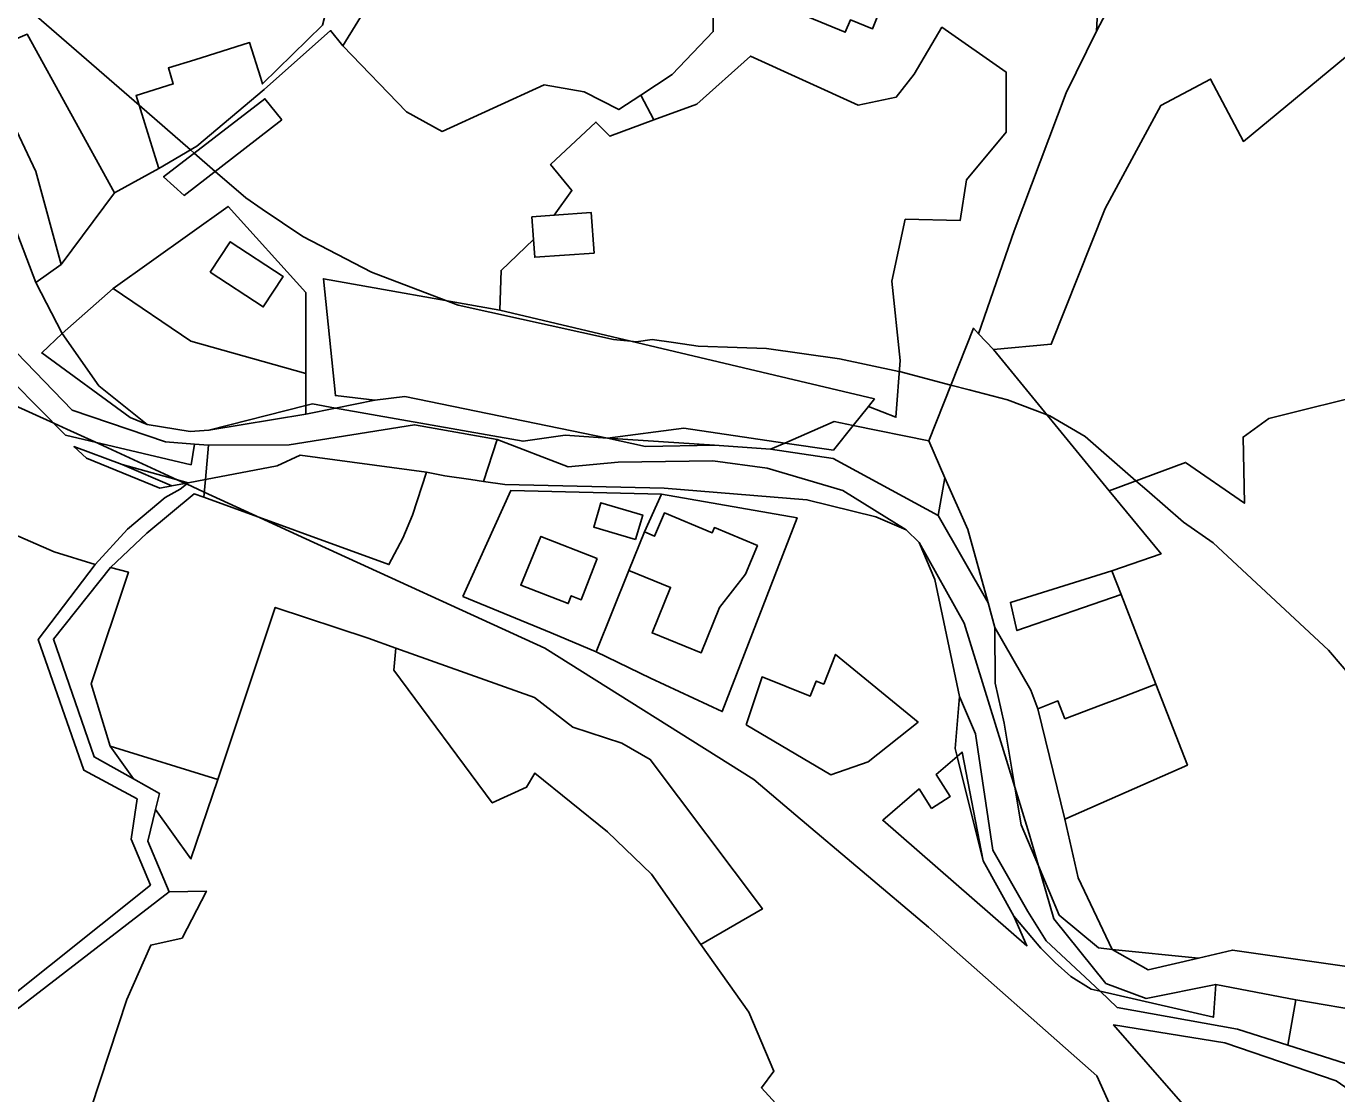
# Model space of a CAD drawing. Extents: x -477304 to -465429, y -1159113 to -1149210.
# Drawn here: x -469291.7 to -469049.1, y -1155989.1 to -1155791.5 of the extents above; entities that cross this region are included whole.
import ezdxf

# ---------------------------------------------------------------- set-up
doc = ezdxf.new("R2010")
doc.units = 0
for name, color, linetype in [('BPEJ_s', 7, 'Continuous'), ('orna_s', 7, 'Continuous'), ('trav_porost_s', 7, 'Continuous'), ('voda_s', 7, 'Continuous'), ('zahrada_s', 7, 'Continuous')]:
    doc.layers.add(name, color=color, linetype=linetype)

msp = doc.modelspace()

# ---------------------------------------------------------------- linework, layer by layer
at = {"layer": 'BPEJ_s'}
for points in [[(-469300.48, -1155780.35), (-469270.77, -1155806.12), (-469261.24, -1155814.39), (-469260.56, -1155814.98), (-469256.66, -1155818.36), (-469251.03, -1155823.25), (-469247.97, -1155825.33), (-469240.46, -1155830.43), (-469227.78, -1155836.99), (-469213.97, -1155842.26), (-469211.72, -1155843.12), (-469182.98, -1155849.46), (-469179.74, -1155849.78), (-469178.75, -1155849.88), (-469175.79, -1155849.46), (-469171.85, -1155850.05), (-469167.33, -1155850.72), (-469160.1, -1155850.97), (-469154.66, -1155851.15), (-469141.13, -1155853.05), (-469130.14, -1155855.37), (-469130.07, -1155855.39), (-469120.54, -1155857.9), (-469117.15, -1155858.79), (-469110.06, -1155860.66), (-469102.71, -1155863.44), (-469102.24, -1155863.62), (-469095.69, -1155867.42), (-469086.29, -1155875.62), (-469084.3, -1155877.35), (-469077.51, -1155883.27), (-469072.02, -1155887.07), (-469050.67, -1155906.94), (-469043.07, -1155915.82)], [(-469043.07, -1155915.82), (-469050.67, -1155906.94), (-469072.02, -1155887.07), (-469077.51, -1155883.27), (-469084.3, -1155877.35), (-469086.29, -1155875.62), (-469095.69, -1155867.42), (-469102.24, -1155863.62), (-469102.71, -1155863.44), (-469110.06, -1155860.66), (-469117.15, -1155858.79), (-469120.54, -1155857.9), (-469130.07, -1155855.39), (-469130.14, -1155855.37), (-469141.13, -1155853.05), (-469154.66, -1155851.15), (-469160.1, -1155850.97), (-469167.33, -1155850.72), (-469171.85, -1155850.05), (-469175.79, -1155849.46), (-469178.75, -1155849.88), (-469179.74, -1155849.78), (-469182.98, -1155849.46), (-469211.72, -1155843.12), (-469213.97, -1155842.26), (-469227.78, -1155836.99), (-469240.46, -1155830.43), (-469247.97, -1155825.33), (-469251.03, -1155823.25), (-469256.66, -1155818.36), (-469260.56, -1155814.98), (-469261.24, -1155814.39), (-469270.77, -1155806.12), (-469300.48, -1155780.35)], [(-469087.09, -1156000), (-469093.5, -1155985.72), (-469124.71, -1155958.23), (-469149.22, -1155937.52), (-469157.03, -1155930.92), (-469195.68, -1155906.58), (-469239.89, -1155886.33), (-469248.37, -1155882.45), (-469258.69, -1155877.72), (-469261.99, -1155876.21), (-469262.26, -1155876.09), (-469263.7, -1155875.43), (-469278.98, -1155868.43), (-469284.11, -1155866.08), (-469286.56, -1155864.96), (-469294.42, -1155861.36)], [(-469294.42, -1155861.36), (-469286.56, -1155864.96), (-469284.11, -1155866.08), (-469278.98, -1155868.43), (-469263.7, -1155875.43), (-469262.26, -1155876.09), (-469261.99, -1155876.21), (-469258.69, -1155877.72), (-469248.37, -1155882.45), (-469239.89, -1155886.33), (-469195.68, -1155906.58), (-469157.03, -1155930.92), (-469149.22, -1155937.52), (-469124.71, -1155958.23), (-469093.5, -1155985.72), (-469087.09, -1156000)]]:
    msp.add_lwpolyline(points, dxfattribs=at)
at = {"layer": 'orna_s'}
for points in [[(-469289.85, -1155818.36), (-469300.18, -1155796.66), (-469291.47, -1155793), (-469275.31, -1155822.35), (-469285.2, -1155835.58)], [(-469066.47, -1155867.53), (-469066.22, -1155879.76), (-469077.11, -1155872.22), (-469091.22, -1155877.45), (-469112.66, -1155851.31), (-469101.97, -1155850.35), (-469091.99, -1155825.24), (-469081.66, -1155806.16), (-469072.49, -1155801.28), (-469066.39, -1155812.82), (-469042.91, -1155793.39), (-469036.25, -1155798.22), (-469015.73, -1155797.75), (-469012.08, -1155810.04), (-469007, -1155816.96), (-468996.64, -1155831.08), (-469007.09, -1155836.93), (-469015.73, -1155847.76), (-469030.22, -1155854.87), (-469041.93, -1155859.13), (-469061.7, -1155864.08)], [(-469169.95, -1155865.89), (-469184.11, -1155867.71), (-469221.59, -1155860.02), (-469227.13, -1155860.7), (-469234.44, -1155859.85), (-469236.66, -1155838.23), (-469203.98, -1155844.03), (-469134.68, -1155860.47), (-469135.79, -1155861.86), (-469138.61, -1155865.37), (-469142.12, -1155864.66), (-469151.29, -1155868.63)], [(-469049.21, -1155986.67), (-469015.54, -1156010), (-469001.24, -1156030.47), (-468994.38, -1156049.7), (-468991.75, -1156080.76), (-469008.53, -1156081.44), (-469017.08, -1156067.39), (-469026.61, -1156054.04), (-469039.46, -1156038.2), (-469060.74, -1156012.34), (-469078.06, -1155990.5), (-469090.43, -1155976.27), (-469069.85, -1155979.6)]]:
    msp.add_lwpolyline(points, close=True, dxfattribs=at)
at = {"layer": 'trav_porost_s'}
for points in [[(-469292.76, -1155756.82), (-469288.32, -1155759.57), (-469263.42, -1155772.39), (-469234.06, -1155771.86), (-469234.73, -1155783.22), (-469236.8, -1155791.32), (-469247.92, -1155802.19), (-469248.32, -1155800.92), (-469250.31, -1155794.54), (-469260.42, -1155797.69), (-469265.35, -1155799.23), (-469264.43, -1155802.18), (-469271.33, -1155804.34), (-469268.1, -1155814.68), (-469267.11, -1155817.85), (-469275.31, -1155822.35), (-469291.47, -1155793), (-469300.18, -1155796.66), (-469289.85, -1155818.36), (-469285.2, -1155835.58), (-469289.88, -1155838.94), (-469307.17, -1155793.63)], [(-469092.88, -1155778.36), (-469093.58, -1155792.42), (-469099.19, -1155803.8), (-469108.84, -1155829.37), (-469115.41, -1155848.41), (-469116.37, -1155847.39), (-469124.63, -1155868.22), (-469138.61, -1155865.37), (-469135.79, -1155861.86), (-469130.7, -1155863.85), (-469129.92, -1155853.33), (-469131.46, -1155838.69), (-469128.97, -1155827.23), (-469118.85, -1155827.47), (-469117.65, -1155819.91), (-469110.28, -1155811.12), (-469110.32, -1155799.98), (-469122.21, -1155791.68), (-469127.35, -1155800.35), (-469130.64, -1155804.62), (-469137.7, -1155806.14), (-469157.6, -1155797.02), (-469167.57, -1155805.94), (-469175.48, -1155808.85), (-469177.89, -1155804.24), (-469172.14, -1155800.46), (-469164.5, -1155792.49), (-469164.44, -1155775.27)], [(-469091.82, -1155789.05), (-469093.58, -1155792.42), (-469092.88, -1155778.36)], [(-469147.03, -1155789.77), (-469140.07, -1155792.62), (-469139.12, -1155790.34), (-469135.02, -1155791.97), (-469132.88, -1155786.57)], [(-469003.21, -1155785.94), (-468998.52, -1155800.08), (-468985.26, -1155806.41), (-469007, -1155816.96), (-469012.08, -1155810.04), (-469015.73, -1155797.75), (-469036.25, -1155798.22), (-469042.91, -1155793.39), (-469066.39, -1155812.82), (-469072.49, -1155801.28), (-469081.66, -1155806.16), (-469091.99, -1155825.24), (-469101.97, -1155850.35), (-469112.66, -1155851.31), (-469115.41, -1155848.41), (-469108.84, -1155829.37), (-469099.19, -1155803.8), (-469093.58, -1155792.42), (-469091.82, -1155789.05)], [(-469044.68, -1155965.86), (-469068.43, -1155962.47), (-469074.69, -1155963.93), (-469090.7, -1155962.33), (-469096.98, -1155949.12), (-469099.46, -1155938.26), (-469076.78, -1155928.23), (-469082.59, -1155913.27), (-469089.04, -1155896.66), (-469090.74, -1155892.27), (-469081.65, -1155889.11), (-469091.22, -1155877.45), (-469077.11, -1155872.22), (-469066.22, -1155879.76), (-469066.47, -1155867.53), (-469061.7, -1155864.08), (-469041.93, -1155859.13)], [(-469281.28, -1155996.73), (-469273.04, -1155971.6), (-469268.6, -1155961.53), (-469262.81, -1155960.24), (-469258.29, -1155951.53), (-469265.17, -1155951.65), (-469269.16, -1155942.3), (-469267.73, -1155936.44), (-469261.18, -1155945.59), (-469256.21, -1155930.91), (-469245.56, -1155899.05), (-469228.37, -1155904.77), (-469223.27, -1155906.59), (-469223.65, -1155910.64), (-469205.4, -1155935.22), (-469199.04, -1155932.33), (-469197.5, -1155929.72), (-469184.11, -1155940.57), (-469175.92, -1155948.42), (-469166.82, -1155961.43), (-469157.91, -1155973.96), (-469153.29, -1155984.85), (-469155.6, -1155987.93), (-469151.64, -1155992.29)]]:
    msp.add_lwpolyline(points, dxfattribs=at)
for points in [[(-469164.44, -1155775.27), (-469164.5, -1155792.49), (-469172.14, -1155800.46), (-469177.89, -1155804.24), (-469181.98, -1155806.94), (-469188.42, -1155803.63), (-469195.82, -1155802.35), (-469214.69, -1155810.98), (-469221.27, -1155807.37), (-469233.04, -1155795.12), (-469217.69, -1155770.13), (-469214.67, -1155763.31), (-469171.23, -1155768.45)], [(-469157.6, -1155797.02), (-469137.7, -1155806.14), (-469130.64, -1155804.62), (-469127.35, -1155800.35), (-469122.21, -1155791.68), (-469110.32, -1155799.98), (-469110.28, -1155811.12), (-469117.65, -1155819.91), (-469118.85, -1155827.47), (-469128.97, -1155827.23), (-469131.46, -1155838.69), (-469129.92, -1155853.33), (-469130.7, -1155863.85), (-469135.79, -1155861.86), (-469134.68, -1155860.47), (-469203.98, -1155844.03), (-469203.76, -1155836.68), (-469197.76, -1155830.96), (-469197.53, -1155834.26), (-469186.55, -1155833.48), (-469187.08, -1155825.98), (-469193.92, -1155826.48), (-469190.67, -1155821.93), (-469194.6, -1155817.08), (-469186.22, -1155809.23), (-469183.67, -1155811.86), (-469175.48, -1155808.85), (-469167.57, -1155805.94)], [(-469275.58, -1155840.02), (-469285.01, -1155848.34), (-469289.88, -1155838.94), (-469285.2, -1155835.58), (-469275.31, -1155822.35), (-469267.11, -1155817.85), (-469260.08, -1155813.7), (-469247.61, -1155803.18), (-469235.33, -1155792.3), (-469233.04, -1155795.12), (-469221.27, -1155807.37), (-469214.69, -1155810.98), (-469195.82, -1155802.35), (-469188.42, -1155803.63), (-469181.98, -1155806.94), (-469177.89, -1155804.24), (-469175.48, -1155808.85), (-469183.67, -1155811.86), (-469186.22, -1155809.23), (-469194.6, -1155817.08), (-469190.67, -1155821.93), (-469193.92, -1155826.48), (-469198.06, -1155826.78), (-469197.76, -1155830.96), (-469203.76, -1155836.68), (-469203.98, -1155844.03), (-469236.66, -1155838.23), (-469234.44, -1155859.85), (-469227.13, -1155860.7), (-469234.4, -1155862.16), (-469238.68, -1155861.4), (-469239.91, -1155861.71), (-469239.9, -1155855.76), (-469239.88, -1155840.78), (-469254.28, -1155824.85)], [(-469244.36, -1155808.83), (-469262.41, -1155822.82), (-469266.24, -1155819.35), (-469247.49, -1155804.92)], [(-469244.36, -1155808.83), (-469247.49, -1155804.92), (-469266.24, -1155819.35), (-469262.41, -1155822.82)], [(-469169.95, -1155865.89), (-469151.29, -1155868.63), (-469153.89, -1155869.76), (-469164.29, -1155869.05), (-469184.11, -1155867.71)], [(-469221.97, -1155886.25), (-469224.54, -1155891.12), (-469258.78, -1155878.66), (-469258.47, -1155875.37), (-469245.19, -1155872.87), (-469240.97, -1155870.89), (-469217.56, -1155874.05), (-469220.17, -1155881.96)], [(-469210.88, -1155897), (-469201.95, -1155877.39), (-469174.08, -1155878.1), (-469177.25, -1155885.08), (-469180.12, -1155892.2), (-469186.19, -1155907.28), (-469194.5, -1155903.73)], [(-469178.87, -1155886.48), (-469177.55, -1155881.95), (-469185.29, -1155879.69), (-469186.62, -1155884.23)], [(-469286.48, -1155888.77), (-469278.92, -1155891.08), (-469289.42, -1155905.01), (-469280.99, -1155929.19), (-469271.11, -1155934.5), (-469272.25, -1155941.92), (-469268.68, -1155950.42), (-469296.57, -1155972.7), (-469299.87, -1155948.11), (-469311.05, -1155923.78), (-469305.19, -1155917.41), (-469299.26, -1155899.39), (-469316.89, -1155891.97), (-469302.25, -1155896.7), (-469296.66, -1155885.64), (-469296.2, -1155884.48)], [(-469185.97, -1155889.98), (-469196.4, -1155885.92), (-469200.13, -1155894.91), (-469191.35, -1155898.33), (-469190.79, -1155896.9), (-469188.94, -1155897.62)], [(-469286.62, -1155904.91), (-469276.03, -1155891.66), (-469272.74, -1155892.53), (-469279.6, -1155913.22), (-469276.12, -1155924.71), (-469271.77, -1155930.8), (-469279.08, -1155926.71)], [(-469090.74, -1155892.27), (-469089.04, -1155896.66), (-469108.32, -1155903.33), (-469109.53, -1155898.12)], [(-469223.65, -1155910.64), (-469223.27, -1155906.59), (-469197.6, -1155915.75), (-469190.47, -1155921.24), (-469181.41, -1155924.18), (-469176.17, -1155927.17), (-469155.41, -1155954.83), (-469166.82, -1155961.43), (-469175.92, -1155948.42), (-469184.11, -1155940.57), (-469197.5, -1155929.72), (-469199.04, -1155932.33), (-469205.4, -1155935.22)], [(-469158.42, -1155920.79), (-469155.48, -1155911.92), (-469146.57, -1155915.47), (-469145.46, -1155912.68), (-469144.06, -1155913.24), (-469141.88, -1155907.76), (-469126.61, -1155920.26), (-469135.85, -1155927.62), (-469142.76, -1155930.06)], [(-469099.46, -1155919.69), (-469092.8, -1155917.16), (-469089.16, -1155915.77), (-469082.59, -1155913.27), (-469076.78, -1155928.23), (-469099.46, -1155938.26), (-469104.47, -1155917.79), (-469100.73, -1155916.36)], [(-469271.77, -1155930.8), (-469276.12, -1155924.71), (-469256.21, -1155930.91), (-469261.18, -1155945.59), (-469267.73, -1155936.44), (-469267, -1155933.46)], [(-469124.14, -1155936.23), (-469120.7, -1155934.05), (-469123.28, -1155929.97), (-469119.36, -1155926.61), (-469114.54, -1155945.94), (-469108.91, -1155956.17), (-469106.46, -1155961.67), (-469133.16, -1155938.42), (-469126.41, -1155932.65)], [(-469106.04, -1155940.92), (-469104.32, -1155946.9), (-469107.51, -1155939.3), (-469108.69, -1155932.33)], [(-469071.97, -1155974.88), (-469071.51, -1155968.82), (-469056.72, -1155971.68), (-469058.17, -1155980.07), (-469067.5, -1155977.09), (-469089.75, -1155973.06), (-469092.92, -1155970.09)], [(-469013.33, -1155985.5), (-469000.59, -1156009.87), (-469007.4, -1156013.45), (-469020.18, -1155996.81), (-469047.52, -1155983.46), (-469058.17, -1155980.07), (-469056.72, -1155971.68), (-469042.97, -1155973.98), (-469030.8, -1155977.44)]]:
    msp.add_lwpolyline(points, close=True, dxfattribs=at)
at = {"layer": 'voda_s'}
for points in [[(-469307.17, -1155793.63), (-469289.88, -1155838.94), (-469285.01, -1155848.34), (-469288.77, -1155851.94), (-469272.39, -1155863.93), (-469269.25, -1155865.19), (-469261.28, -1155866.51), (-469257.83, -1155866.28), (-469239.91, -1155863.26), (-469234.4, -1155862.16), (-469199.7, -1155868.29), (-469191.89, -1155867.18), (-469184.11, -1155867.71), (-469177.06, -1155869.25), (-469164.29, -1155869.05), (-469153.89, -1155869.76), (-469142.3, -1155871.5), (-469122.91, -1155882.06), (-469113.66, -1155898.18), (-469112.39, -1155902.74), (-469112.36, -1155913.07), (-469110.69, -1155920.5), (-469108.69, -1155932.33), (-469118.06, -1155901.94), (-469126.41, -1155887.05), (-469128.83, -1155884.67), (-469140.56, -1155877.44), (-469154.54, -1155873.29), (-469164.57, -1155871.93), (-469182.11, -1155872.18), (-469191.38, -1155873.06), (-469204.49, -1155868), (-469219.77, -1155865.26), (-469242.96, -1155868.95), (-469257.93, -1155869), (-469260.51, -1155868.81), (-469265.89, -1155868.4), (-469283.12, -1155862.52), (-469293.42, -1155851.9)], [(-469296.57, -1155972.7), (-469268.68, -1155950.42), (-469272.25, -1155941.92), (-469271.11, -1155934.5), (-469280.99, -1155929.19), (-469289.42, -1155905.01), (-469278.92, -1155891.08), (-469272.93, -1155884.59), (-469265.94, -1155878.72), (-469263.16, -1155877.14), (-469261.7, -1155875.98), (-469258.47, -1155875.37), (-469258.78, -1155878.66), (-469260.6, -1155878.03), (-469269.35, -1155885.33), (-469276.03, -1155891.66), (-469286.62, -1155904.91), (-469279.08, -1155926.71), (-469271.77, -1155930.8), (-469267, -1155933.46), (-469267.73, -1155936.44), (-469269.16, -1155942.3), (-469265.17, -1155951.65), (-469293.57, -1155973.55)], [(-469042.97, -1155973.98), (-469056.72, -1155971.68), (-469071.51, -1155968.82), (-469084.38, -1155971.41), (-469091.86, -1155968.62), (-469101.49, -1155956.7), (-469104.32, -1155946.9), (-469100.49, -1155956), (-469093.23, -1155962.05), (-469090.7, -1155962.33), (-469084.06, -1155966.11), (-469074.69, -1155963.93), (-469068.43, -1155962.47), (-469044.68, -1155965.86)]]:
    msp.add_lwpolyline(points, dxfattribs=at)
for points in [[(-469285.01, -1155848.34), (-469278.2, -1155858.04), (-469269.25, -1155865.19), (-469272.39, -1155863.93), (-469288.77, -1155851.94)], [(-469265.89, -1155868.4), (-469260.51, -1155868.81), (-469261.15, -1155872.65), (-469284.39, -1155867.15), (-469294.12, -1155857.32), (-469297.53, -1155853.88), (-469293.42, -1155851.9), (-469283.12, -1155862.52)], [(-469257.83, -1155866.28), (-469239.91, -1155861.71), (-469239.91, -1155863.26)], [(-469239.91, -1155861.71), (-469238.68, -1155861.4), (-469234.4, -1155862.16), (-469239.91, -1155863.26)], [(-469191.89, -1155867.18), (-469199.7, -1155868.29), (-469234.4, -1155862.16), (-469227.13, -1155860.7), (-469221.59, -1155860.02), (-469184.11, -1155867.71)], [(-469240.97, -1155870.89), (-469245.19, -1155872.87), (-469258.47, -1155875.37), (-469257.93, -1155869), (-469242.96, -1155868.95), (-469219.77, -1155865.26), (-469204.49, -1155868), (-469207.03, -1155875.73), (-469209.39, -1155875.39), (-469214.16, -1155874.72), (-469217.56, -1155874.05)], [(-469153.89, -1155869.76), (-469151.29, -1155868.63), (-469142.28, -1155869.96), (-469138.61, -1155865.37), (-469124.63, -1155868.22), (-469121.64, -1155875.04), (-469122.91, -1155882.06), (-469142.3, -1155871.5)], [(-469138.61, -1155865.37), (-469142.28, -1155869.96), (-469151.29, -1155868.63), (-469142.12, -1155864.66)], [(-469191.38, -1155873.06), (-469182.11, -1155872.18), (-469164.57, -1155871.93), (-469154.54, -1155873.29), (-469140.56, -1155877.44), (-469128.83, -1155884.67), (-469134.41, -1155882.26), (-469147.18, -1155879.13), (-469173.57, -1155876.98), (-469203.06, -1155876.3), (-469207.03, -1155875.73), (-469204.49, -1155868)], [(-469164.29, -1155869.05), (-469177.06, -1155869.25), (-469184.11, -1155867.71)], [(-469273.92, -1155872.61), (-469264.7, -1155876.55), (-469266.94, -1155876.97), (-469280.49, -1155871.42), (-469282.83, -1155869.3)], [(-469264.7, -1155876.55), (-469273.92, -1155872.61), (-469261.7, -1155875.98)], [(-469122.91, -1155882.06), (-469121.64, -1155875.04), (-469117.42, -1155884.66), (-469113.66, -1155898.18)], [(-469107.51, -1155939.3), (-469104.32, -1155946.9), (-469101.49, -1155956.7), (-469091.86, -1155968.62), (-469084.38, -1155971.41), (-469071.51, -1155968.82), (-469071.97, -1155974.88), (-469092.92, -1155970.09), (-469102.89, -1155960.77), (-469106.3, -1155955.34), (-469112.77, -1155943.96), (-469116, -1155922.46), (-469118.97, -1155915.53), (-469123.52, -1155893.88), (-469126.41, -1155887.05), (-469118.06, -1155901.94), (-469108.69, -1155932.33)], [(-469100.49, -1155956), (-469104.32, -1155946.9), (-469106.04, -1155940.92), (-469108.69, -1155932.33), (-469110.69, -1155920.5), (-469112.36, -1155913.07), (-469112.39, -1155902.74), (-469105.76, -1155914.39), (-469104.47, -1155917.79), (-469099.46, -1155938.26), (-469096.98, -1155949.12), (-469090.7, -1155962.33), (-469093.23, -1155962.05)], [(-469101.25, -1155964.75), (-469103.9, -1155962.1), (-469108.91, -1155956.17), (-469114.54, -1155945.94), (-469118.45, -1155925.83), (-469119.36, -1155926.61), (-469119.72, -1155925.18), (-469119.49, -1155922.22), (-469118.97, -1155915.53), (-469116, -1155922.46), (-469112.77, -1155943.96), (-469106.3, -1155955.34), (-469102.89, -1155960.77), (-469092.92, -1155970.09), (-469094.56, -1155969.72), (-469098.31, -1155967.33)], [(-469119.36, -1155926.61), (-469118.45, -1155925.83), (-469114.54, -1155945.94)], [(-469084.06, -1155966.11), (-469090.7, -1155962.33), (-469074.69, -1155963.93)]]:
    msp.add_lwpolyline(points, close=True, dxfattribs=at)
at = {"layer": 'zahrada_s'}
for points in [[(-469239.9, -1155855.76), (-469261.21, -1155849.76), (-469275.58, -1155840.02), (-469254.28, -1155824.85), (-469239.88, -1155840.78)], [(-469257.58, -1155837.01), (-469247.8, -1155843.43), (-469244.1, -1155837.79), (-469253.88, -1155831.37)], [(-469261.21, -1155849.76), (-469239.9, -1155855.76), (-469239.91, -1155861.71), (-469257.83, -1155866.28), (-469261.28, -1155866.51), (-469269.25, -1155865.19), (-469278.2, -1155858.04), (-469285.01, -1155848.34), (-469275.58, -1155840.02)], [(-469174.08, -1155878.1), (-469149.01, -1155882.45), (-469162.86, -1155918.33), (-469176.11, -1155912.15), (-469186.19, -1155907.28), (-469180.12, -1155892.2), (-469172.41, -1155895.34), (-469175.84, -1155903.76), (-469166.77, -1155907.46), (-469163.34, -1155899.04), (-469158.56, -1155892.9), (-469156.35, -1155887.61), (-469164.31, -1155884.27), (-469164.72, -1155885.26), (-469173.56, -1155881.56), (-469175.36, -1155885.87), (-469177.25, -1155885.08)]]:
    msp.add_lwpolyline(points, close=True, dxfattribs=at)

doc.saveas('drawing.dxf')
